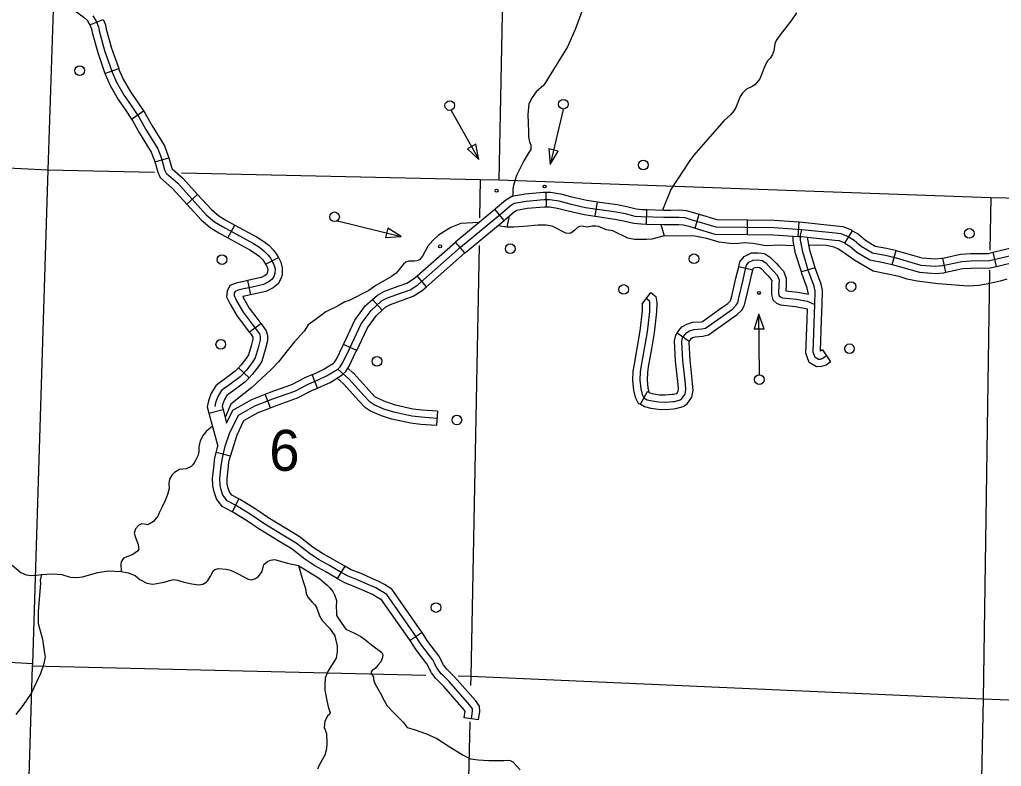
# Model space of a CAD drawing. Extents: x 653372 to 905732, y 627442 to 787275.
# Drawn here: x 845173 to 855275, y 698009 to 705694 of the extents above; entities that cross this region are included whole.
import ezdxf

# ---------------------------------------------------------------- set-up
doc = ezdxf.new("R2010")
doc.units = 0
for name, color, linetype in [('Level 32', 7, 'Continuous'), ('Level 35', 7, 'Continuous'), ('Level 4', 7, 'Continuous'), ('Level 45', 7, 'Continuous'), ('Level 5', 7, 'Continuous'), ('Level 56', 7, 'Continuous')]:
    doc.layers.add(name, color=color, linetype=linetype)

msp = doc.modelspace()

# ---------------------------------------------------------------- linework, layer by layer
at = {"layer": 'Level 32'}
for p, q in [((845895, 705639), (846034, 705694)), ((846051, 705141), (846192, 705190)), ((846324, 704671), (846447, 704755)), ((846564, 704232), (846707, 704273)), ((850593, 703769), (850591, 703918)), ((846894, 703796), (847004, 703896)), ((851096, 703672), (851118, 703819)), ((850158, 703628), (850063, 703743)), ((851623, 703590), (851628, 703740)), ((852124, 703548), (852167, 703691)), ((852662, 703483), (852664, 703633)), ((847315, 703449), (847386, 703580)), ((853183, 703464), (853193, 703613)), ((853665, 703395), (853743, 703522)), ((849755, 703293), (849657, 703405)), ((854153, 703174), (854194, 703318)), ((847704, 703176), (847836, 703247)), ((854703, 703094), (854671, 703240)), ((855224, 703155), (855189, 703301)), ((849361, 702946), (849262, 703058)), ((847517, 703008), (847550, 702862)), ((848902, 702703), (848803, 702814)), ((847536, 702478), (847656, 702568)), ((848641, 702288), (848506, 702351)), ((847426, 702111), (847534, 702008)), ((848239, 701903), (848182, 702041)), ((847753, 701700), (847699, 701839)), ((847121, 701644), (847266, 701683)), ((847343, 701200), (847196, 701240)), ((847429, 700763), (847361, 700629))]:
    msp.add_line(p, q, dxfattribs=at)
for points in [[(845523, 705933), (845683, 705830), (845837, 705717), (845868, 705688), (845890, 705651), (845895, 705639)], [(845895, 705639), (845911, 705599), (845918, 705562), (845976, 705356), (846051, 705141)], [(845926, 705735), (845957, 705685), (845983, 705620), (845991, 705580), (846047, 705378), (846126, 705154), (846171, 705050), (846250, 704912), (846320, 704810), (846403, 704688), (846471, 704565), (846595, 704363), (846628, 704277), (846642, 704229), (846664, 704150), (846680, 704115), (846800, 704010), (847094, 703687), (847179, 703614), (847259, 703564), (847581, 703389), (847643, 703350), (847687, 703316), (847732, 703271), (847758, 703235), (847780, 703193), (847789, 703173), (847801, 703131), (847800, 703080), (847788, 703052), (847773, 703023), (847742, 702998), (847681, 702969), (847564, 702942), (847463, 702919), (847421, 702911), (847391, 702898), (847381, 702879), (847379, 702856), (847406, 702800), (847472, 702683), (847546, 702589), (847608, 702506), (847641, 702459), (847649, 702433), (847649, 702398), (847629, 702316), (847596, 702212), (847574, 702176), (847510, 702091), (847441, 702018), (847322, 701930), (847276, 701897), (847249, 701876), (847212, 701817), (847189, 701750), (847180, 701712)], [(846034, 705694), (846055, 705641), (846063, 705597), (846119, 705401), (846192, 705190)], [(846051, 705141), (846056, 705127), (846104, 705016), (846187, 704872), (846258, 704768), (846324, 704671)], [(846192, 705190), (846195, 705181), (846238, 705083), (846314, 704951), (846382, 704852), (846447, 704755)], [(846447, 704755), (846466, 704727), (846536, 704602), (846662, 704397), (846699, 704301), (846707, 704273)], [(846324, 704671), (846339, 704649), (846407, 704527), (846528, 704330), (846558, 704253), (846564, 704232)], [(846564, 704232), (846570, 704209), (846594, 704125), (846618, 704070), (846747, 703956), (846894, 703796)], [(846707, 704273), (846714, 704249), (846734, 704176), (846741, 704160), (846852, 704063), (847004, 703896)], [(850063, 703743), (850071, 703750), (850175, 703838), (850236, 703876), (850376, 703901), (850564, 703918), (850591, 703918)], [(850591, 703918), (850635, 703919), (850739, 703901), (850854, 703871), (851009, 703835), (851118, 703819)], [(847004, 703896), (847146, 703740), (847223, 703675), (847296, 703629), (847386, 703580)], [(847289, 701306), (847334, 701434), (847424, 701623), (847594, 701718), (847778, 701790), (848003, 701871), (848148, 701946), (848245, 701986), (848332, 702027), (848447, 702098), (848471, 702121), (848499, 702164), (848567, 702306), (848688, 702562), (848789, 702702), (848898, 702799), (848957, 702832), (849104, 702883), (849190, 702915), (849271, 702966), (849711, 703354), (850120, 703693), (850219, 703778), (850263, 703805), (850385, 703827), (850567, 703843), (850630, 703844), (850723, 703828), (850836, 703798), (850995, 703762)], [(851118, 703819), (851323, 703790), (851420, 703771), (851518, 703747), (851578, 703741), (851628, 703740)], [(846894, 703796), (847042, 703633), (847134, 703554), (847221, 703500), (847315, 703449)], [(849657, 703405), (849663, 703410), (850063, 703743)], [(850158, 703628), (850168, 703636), (850263, 703717), (850290, 703734), (850395, 703753), (850571, 703768), (850593, 703769)], [(850593, 703769), (850624, 703769), (850707, 703755), (850818, 703726), (850982, 703688), (851096, 703672)], [(850995, 703762), (851311, 703716), (851404, 703698), (851505, 703673), (851573, 703667), (851801, 703660), (851876, 703661), (851960, 703662), (852019, 703657), (852081, 703638), (852337, 703563), (852934, 703554), (853223, 703536), (853568, 703499), (853623, 703493), (853698, 703463), (853760, 703424), (853832, 703362), (853950, 703293), (854078, 703269), (854168, 703248), (854445, 703168), (854597, 703158), (854673, 703164), (854867, 703206), (854961, 703213), (855152, 703215), (855433, 703282)], [(851628, 703740), (851802, 703735), (851875, 703735), (851962, 703737), (852033, 703731), (852102, 703710), (852167, 703691)], [(849755, 703293), (849760, 703297), (850158, 703628)], [(851096, 703672), (851298, 703642), (851388, 703625), (851493, 703600), (851568, 703592), (851623, 703590)], [(852167, 703691), (852348, 703637), (852664, 703633)], [(852664, 703633), (852937, 703629), (853193, 703613)], [(847386, 703580), (847618, 703454), (847686, 703412), (847737, 703372), (847790, 703319), (847821, 703274), (847836, 703247)], [(851623, 703590), (851800, 703585), (851877, 703586), (851957, 703587), (852005, 703583), (852059, 703567), (852124, 703548)], [(852124, 703548), (852325, 703488), (852662, 703483)], [(853193, 703613), (853230, 703610), (853576, 703573), (853642, 703566), (853732, 703530), (853743, 703522)], [(853743, 703522), (853805, 703485), (853876, 703423), (853976, 703364), (854093, 703342), (854187, 703320), (854194, 703318)], [(847315, 703449), (847543, 703325), (847600, 703289), (847638, 703260), (847675, 703223), (847694, 703195), (847704, 703176)], [(852662, 703483), (852931, 703480), (853183, 703464)], [(853183, 703464), (853217, 703462), (853560, 703425), (853605, 703420), (853664, 703396), (853665, 703395)], [(855189, 703301), (855418, 703355), (855465, 703364), (855505, 703377), (855609, 703427), (855672, 703457)], [(849262, 703058), (849657, 703405)], [(853665, 703395), (853716, 703364), (853789, 703301), (853923, 703222), (854063, 703196), (854149, 703175), (854153, 703174)], [(854194, 703318), (854458, 703242), (854596, 703233), (854662, 703238), (854671, 703240)], [(855224, 703155), (855449, 703209), (855503, 703219), (855560, 703239), (855673, 703292), (855737, 703322)], [(847836, 703247), (847848, 703226), (847860, 703198), (847876, 703141), (847874, 703064), (847856, 703020), (847832, 702975), (847782, 702934), (847706, 702898), (847581, 702869), (847486, 702847)], [(849361, 702946), (849755, 703293)], [(854671, 703240), (854856, 703280), (854958, 703288), (855143, 703289), (855189, 703301)], [(847704, 703176), (847713, 703160), (847719, 703147), (847726, 703122), (847725, 703096), (847721, 703084), (847714, 703072), (847701, 703061), (847657, 703040), (847547, 703015), (847452, 702993)], [(854153, 703174), (854432, 703094), (854597, 703083), (854683, 703090), (854703, 703094)], [(854703, 703094), (854877, 703132), (854965, 703138), (855161, 703140), (855224, 703155)], [(848803, 702814), (848854, 702860), (848927, 702900), (849079, 702954), (849157, 702983), (849226, 703026), (849262, 703058)], [(847452, 702993), (847447, 702992), (847400, 702983), (847337, 702957), (847308, 702900), (847302, 702842), (847340, 702765), (847410, 702641), (847487, 702543), (847536, 702478)], [(848902, 702703), (848941, 702738), (848988, 702764), (849130, 702813), (849223, 702848), (849316, 702906), (849361, 702946)], [(847486, 702847), (847478, 702846), (847468, 702844), (847473, 702834), (847534, 702724), (847605, 702635), (847656, 702568)], [(848506, 702351), (848623, 702600), (848733, 702752), (848803, 702814)], [(848641, 702288), (848752, 702524), (848845, 702651), (848902, 702703)], [(847656, 702568), (847669, 702550), (847709, 702492), (847723, 702444), (847724, 702389), (847701, 702296), (847664, 702181), (847636, 702134), (847567, 702043), (847534, 702008)], [(847536, 702478), (847548, 702463), (847573, 702427), (847574, 702422), (847574, 702406), (847557, 702336), (847528, 702243), (847512, 702218), (847453, 702140), (847426, 702111)], [(848182, 702041), (848215, 702054), (848296, 702092), (848401, 702158), (848414, 702170), (848434, 702201), (848499, 702338), (848506, 702351)], [(848239, 701903), (848275, 701918), (848368, 701961), (848493, 702039), (848529, 702073), (848564, 702128), (848634, 702274), (848641, 702288)], [(847426, 702111), (847391, 702075), (847278, 701990), (847231, 701957), (847192, 701927), (847145, 701849), (847118, 701771), (847103, 701711), (847121, 701644)], [(847534, 702008), (847490, 701962), (847366, 701869), (847320, 701837), (847305, 701825), (847280, 701785), (847261, 701729), (847257, 701713), (847266, 701683)], [(847699, 701839), (847752, 701860), (847973, 701940), (848117, 702014), (848182, 702041)], [(847753, 701700), (847805, 701720), (848033, 701802), (848180, 701879), (848239, 701903)], [(847303, 701542), (847367, 701676), (847562, 701786), (847699, 701839)], [(847410, 701420), (847481, 701569), (847626, 701651), (847753, 701700)], [(847121, 701644), (847212, 701305)], [(847266, 701683), (847303, 701542)], [(847327, 701139), (847330, 701156), (847410, 701420)], [(847179, 701157), (847182, 701183), (847212, 701305)], [(847395, 700696), (847307, 700741), (847264, 700799), (847246, 700854), (847235, 700904), (847232, 700971), (847244, 701073), (847256, 701169), (847289, 701306)], [(847361, 700629), (847257, 700682), (847197, 700764), (847174, 700835), (847160, 700895), (847157, 700974), (847170, 701082), (847179, 701157)], [(847429, 700763), (847357, 700799), (847331, 700834), (847318, 700874), (847309, 700914), (847307, 700969), (847318, 701064), (847327, 701139)]]:
    msp.add_lwpolyline(points, dxfattribs=at)
at = {"layer": 'Level 35'}
for points in [[(850980, 705832), (850891, 705593), (850811, 705413), (850568, 705019), (850487, 704950), (850448, 704892), (850412, 704829), (850401, 704717), (850408, 704542), (850408, 704488), (850418, 704437), (850432, 704407), (850433, 704357), (850406, 704318), (850362, 704240), (850286, 704089), (850260, 704011), (850251, 703974), (850247, 703942), (850247, 703905), (850243, 703877)], [(853167, 705764), (853109, 705677), (853000, 705538), (852958, 705480), (852945, 705445), (852934, 705372), (852919, 705334), (852897, 705299), (852872, 705273), (852844, 705227), (852791, 705084), (852741, 705028), (852717, 705009), (852654, 704980), (852607, 704935), (852586, 704902), (852542, 704791), (852523, 704756), (852490, 704717), (852418, 704651), (852112, 704301), (852070, 704245), (851875, 703945), (851787, 703735)], [(850209, 703671), (850186, 703560)], [(849898, 703606), (849713, 703595), (849609, 703556), (849484, 703477), (849426, 703420), (849373, 703362), (849319, 703260), (849287, 703223), (849263, 703211), (849235, 703207), (849179, 703210), (849147, 703199), (849124, 703178), (849047, 703086), (849000, 703052), (848838, 702958), (848766, 702908), (848565, 702804), (848518, 702789), (848443, 702745)], [(851621, 703430), (851499, 703430), (851430, 703446), (851277, 703520), (851212, 703531), (851128, 703565), (851103, 703570), (851063, 703568), (851020, 703557), (850952, 703568), (850935, 703565), (850912, 703556), (850887, 703528), (850845, 703495), (850828, 703493), (850794, 703497), (850661, 703564), (850632, 703572), (850590, 703578), (850508, 703580), (850361, 703566), (850258, 703559), (850186, 703560), (850092, 703573)], [(851772, 703585), (851805, 703469)], [(852569, 703392), (852504, 703388), (852371, 703403), (852243, 703441), (852121, 703465), (851805, 703469), (851679, 703434), (851623, 703430), (851621, 703430)], [(853144, 703365), (853058, 703368), (852992, 703372), (852852, 703366), (852718, 703389), (852630, 703397), (852569, 703392)], [(855332, 703023), (855261, 703002), (855138, 702974), (855042, 702959), (854935, 702952), (854625, 702974), (854409, 703001), (854306, 703024), (854223, 703051), (853956, 703107), (853766, 703216), (853664, 703289), (853600, 703333), (853554, 703352), (853471, 703370), (853381, 703373), (853295, 703369)], [(848443, 702745), (848324, 702688), (848213, 702606)], [(848213, 702606), (848143, 702552), (848101, 702488), (847999, 702375), (847925, 702284), (847837, 702172), (847762, 702092), (847561, 701910), (847479, 701844), (847346, 701736), (847288, 701599)], [(847157, 701511), (847094, 701455), (847062, 701417), (847032, 701360), (847018, 701297)], [(847018, 701297), (847016, 701246), (847006, 701206), (846985, 701164), (846969, 701132), (846954, 701114), (846939, 701096), (846887, 701070), (846817, 701065), (846766, 701035), (846739, 701005), (846716, 700964), (846709, 700922), (846710, 700870), (846696, 700806), (846673, 700751), (846639, 700681), (846608, 700619), (846594, 700583), (846577, 700562), (846549, 700528), (846493, 700496), (846459, 700501), (846431, 700504), (846395, 700489), (846364, 700454), (846353, 700408), (846366, 700365), (846393, 700293), (846397, 700265), (846401, 700244), (846384, 700224), (846363, 700207), (846339, 700189), (846240, 700153), (846218, 700114), (846213, 700091), (846217, 700015)], [(845095, 700080), (845184, 700006), (845239, 699981), (845295, 699972), (845346, 699976), (845397, 699984), (845509, 699991), (845606, 699983), (845692, 699956), (845761, 699954), (845819, 699960), (845976, 700006), (846084, 700022), (846217, 700015), (846290, 700001), (846363, 699974), (846411, 699933), (846483, 699893), (846539, 699883), (846563, 699889), (846660, 699905), (846714, 699923), (846755, 699931), (846799, 699924), (846867, 699905), (846946, 699887), (847016, 699879), (847059, 699883), (847092, 699906), (847109, 699922), (847138, 699968), (847153, 699999), (847166, 700022), (847181, 700034), (847219, 700044), (847297, 700038), (847342, 700028)], [(847342, 700028), (847382, 700013), (847427, 699988), (847523, 699937), (847559, 699930), (847601, 699941), (847631, 699962), (847667, 700016), (847687, 700087), (847705, 700104), (847725, 700119), (847753, 700133), (847797, 700138), (847930, 700102), (848044, 700076), (848158, 700004), (848258, 699944), (848336, 699875), (848365, 699848), (848397, 699809), (848412, 699776), (848433, 699716), (848431, 699648), (848433, 699598)], [(845397, 699984), (845384, 699927), (845387, 699892), (845362, 699605), (845365, 699481), (845407, 699320), (845429, 699174), (845435, 699134), (845420, 699054), (845386, 698965), (845294, 698767), (845207, 698635), (845135, 698544)], [(848044, 700076), (848085, 699934), (848113, 699841), (848122, 699790), (848139, 699752), (848178, 699701), (848211, 699672), (848231, 699637), (848257, 699558), (848287, 699509), (848360, 699431), (848418, 699352), (848439, 699248), (848441, 699191), (848429, 699124), (848348, 698993), (848317, 698921), (848315, 698843), (848314, 698795), (848335, 698688), (848350, 698609), (848368, 698562), (848363, 698543), (848344, 698532), (848315, 698474), (848307, 698409), (848331, 698349), (848335, 698249), (848332, 698189), (848314, 698124), (848258, 698027), (848237, 697980)], [(848433, 699598), (848435, 699561), (848488, 699480), (848531, 699420), (848620, 699380), (848683, 699346), (848737, 699308), (848792, 699260), (848901, 699180), (848911, 699162), (848907, 699130), (848888, 699086), (848862, 699055), (848830, 699018), (848800, 698997), (848790, 698982), (848791, 698967), (848813, 698926), (848813, 698903), (848828, 698862), (848882, 698765), (848923, 698686), (848955, 698631), (849015, 698568), (849121, 698463), (849159, 698409), (849231, 698389), (849360, 698343), (849466, 698295), (849583, 698222), (849737, 698123), (849814, 698087), (849892, 698077), (850000, 698068), (850081, 698068), (850154, 698071), (850191, 698073), (850221, 698069), (850249, 698056), (850325, 697975)]]:
    msp.add_lwpolyline(points, dxfattribs=at)
at = {"layer": 'Level 4'}
for points in [[(845521, 705902), (845462, 704147)], [(843745, 704234), (845462, 704147)], [(845462, 704147), (845304, 699066), (845303, 699040), (845143, 693813), (845142, 693774), (845015, 690266)], [(845462, 704147), (846562, 704123)], [(846837, 704117), (849913, 704049), (850104, 704045), (855165, 703865), (855326, 703859), (856133, 703838)]]:
    msp.add_lwpolyline(points, dxfattribs=at)
at = {"layer": 'Level 45'}
for p, q in [((852718, 703117), (852572, 703150)), ((853359, 703141), (853217, 703097)), ((851578, 702765), (851667, 702885)), ((852062, 702383), (851938, 702466)), ((853434, 702295), (853518, 702171)), ((851560, 701736), (851632, 701867)), ((849473, 701665), (849462, 701516)), ((848518, 700069), (848442, 699941)), ((849314, 699386), (849190, 699304)), ((849896, 698487), (849748, 698508))]:
    msp.add_line(p, q, dxfattribs=at)
for points in [[(853476, 702233), (853438, 702207), (853412, 702198), (853392, 702197), (853358, 702216), (853337, 702273), (853357, 702764), (853360, 702900), (853348, 702951), (853292, 703107), (853231, 703304), (853209, 703426), (853209, 703477), (853223, 703536)], [(853217, 703097), (853158, 703287), (853134, 703419), (853134, 703467)], [(853359, 703141), (853303, 703322), (853279, 703455)], [(851997, 702187), (851986, 702380), (851995, 702418), (852018, 702451), (852037, 702475), (852067, 702492), (852110, 702505), (852192, 702511), (852232, 702519), (852507, 702716), (852544, 702751), (852562, 702781), (852573, 702831), (852617, 703016), (852633, 703080), (852652, 703167), (852677, 703198), (852722, 703219), (852770, 703221), (852813, 703217), (852852, 703190), (852907, 703131), (852930, 703107), (852969, 703064), (852987, 703018), (852985, 702968), (852983, 702875), (852989, 702853), (853003, 702841), (853023, 702832), (853168, 702817), (853277, 702796), (853357, 702764)], [(852572, 703150), (852583, 703201), (852630, 703258), (852704, 703293), (852773, 703295), (852839, 703289), (852900, 703247), (852961, 703183), (852985, 703157), (853033, 703105), (853062, 703032), (853060, 702973)], [(852400, 702731), (852460, 702774), (852485, 702798), (852492, 702809), (852500, 702847), (852544, 703034), (852560, 703097), (852572, 703150)], [(852487, 702610), (852555, 702658), (852604, 702704), (852632, 702754), (852646, 702814), (852689, 702999), (852705, 703063), (852718, 703117)], [(852718, 703117), (852721, 703134), (852725, 703138), (852740, 703145), (852768, 703146), (852786, 703144), (852803, 703133), (852852, 703080), (852875, 703056), (852904, 703024), (852912, 703005), (852911, 702978)], [(853425, 702603), (853432, 702761), (853434, 702908), (853420, 702972), (853363, 703131), (853359, 703141)], [(853290, 702869), (853276, 702930), (853221, 703083), (853217, 703097)], [(852911, 702978), (852911, 702971), (852908, 702865), (852924, 702810), (852962, 702777), (853003, 702758), (853158, 702743), (853280, 702719)], [(853060, 702973), (853060, 702966), (853058, 702903), (853179, 702891), (853290, 702869)], [(851623, 702825), (851651, 702804), (851654, 702779), (851653, 702691), (851630, 702481), (851569, 702134), (851558, 702071), (851555, 701983), (851565, 701893), (851578, 701836), (851595, 701802), (851630, 701783), (851683, 701771), (851750, 701760), (851818, 701758), (851894, 701764), (851913, 701765), (851969, 701780), (851987, 701794), (852020, 701840), (852028, 701888), (852023, 701946), (851997, 702187)], [(851667, 702885), (851720, 702846), (851729, 702784), (851728, 702686), (851703, 702470), (851674, 702305)], [(851578, 702765), (851579, 702764), (851578, 702696), (851556, 702492), (851527, 702330)], [(851938, 702466), (851957, 702495), (851987, 702532), (852037, 702561), (852096, 702579), (852182, 702585), (852201, 702589), (852400, 702731)], [(853276, 702609), (853280, 702719)], [(852062, 702383), (852078, 702407), (852086, 702417), (852097, 702423), (852123, 702431), (852203, 702437), (852263, 702450), (852487, 702610)], [(853518, 702171), (853471, 702139), (853425, 702124), (853374, 702122), (853298, 702164), (853262, 702261), (853276, 702609)], [(853434, 702295), (853414, 702281), (853413, 702285), (853425, 702603)], [(851953, 701896), (851949, 701939), (851923, 702180), (851911, 702387), (851926, 702448), (851938, 702466)], [(851527, 702330), (851495, 702147), (851484, 702078), (851480, 701980), (851491, 701880), (851507, 701810), (851539, 701748), (851560, 701736)], [(851674, 702305), (851642, 702122), (851633, 702063), (851629, 701985), (851638, 701906), (851649, 701862), (851652, 701856), (851632, 701867)], [(852101, 701910), (852097, 701954), (852072, 702193), (852061, 702372), (852065, 702387), (852062, 702383)], [(848602, 702060), (848550, 702106)], [(848502, 701949), (848439, 702005)], [(849467, 701590), (849307, 701602), (849208, 701613), (849023, 701655), (848921, 701686), (848820, 701731), (848780, 701756), (848716, 701825), (848563, 701995), (848447, 702098)], [(848972, 701749), (848948, 701756), (848855, 701798), (848828, 701814), (848771, 701876), (848615, 702048), (848602, 702060)], [(848929, 701606), (848895, 701616), (848784, 701665), (848732, 701698), (848661, 701774), (848510, 701942), (848502, 701949)], [(851560, 701736), (851603, 701713), (851669, 701697), (851742, 701685), (851820, 701683), (851899, 701690), (851924, 701691), (852002, 701712), (852041, 701741), (852091, 701810), (852104, 701885), (852101, 701910)], [(851632, 701867), (851657, 701854), (851698, 701844), (851757, 701834), (851816, 701833), (851889, 701839), (851901, 701839), (851934, 701848), (851949, 701869), (851953, 701891), (851953, 701896)], [(849473, 701665), (849314, 701676), (849220, 701687), (849042, 701728), (848972, 701749)], [(849462, 701516), (849300, 701527), (849195, 701540), (849003, 701583), (848929, 701606)], [(849822, 698497), (849834, 698576), (849832, 698602), (849804, 698639), (849593, 698881), (849526, 698947), (849512, 698963), (849473, 699013), (849450, 699054), (849443, 699070), (849425, 699106), (849313, 699252), (849227, 699382), (848951, 699777), (848888, 699816), (848837, 699846), (848724, 699894), (848658, 699924), (848552, 699965), (848481, 700004), (848362, 700075), (848249, 700137), (848152, 700202), (848018, 700306), (847880, 700389), (847685, 700508), (847557, 700597), (847395, 700696)], [(847638, 700632), (847598, 700660), (847434, 700760)], [(847552, 700509), (847517, 700534), (847356, 700632)], [(848084, 700349), (848060, 700367), (847918, 700453), (847726, 700571), (847638, 700632)], [(847993, 700230), (847976, 700244), (847841, 700326), (847644, 700446), (847552, 700509)], [(848518, 700069), (848399, 700139), (848288, 700201), (848195, 700263), (848084, 700349)], [(848442, 699941), (848324, 700010), (848210, 700074), (848108, 700142), (847993, 700230)], [(849013, 699819), (849004, 699832), (848926, 699880), (848870, 699913), (848754, 699962), (848687, 699993), (848584, 700033), (848518, 700069), (848518, 700069)], [(848899, 699721), (848849, 699752), (848803, 699779), (848693, 699826), (848629, 699855), (848520, 699897), (848444, 699939), (848442, 699941)], [(849314, 699386), (849289, 699424), (849013, 699819)], [(849190, 699304), (849166, 699340), (848890, 699733)], [(849608, 698972), (849580, 698998), (849570, 699010), (849535, 699054), (849518, 699086), (849511, 699102), (849488, 699146), (849374, 699296), (849314, 699386)], [(849503, 698865), (849472, 698896), (849455, 698915), (849411, 698971), (849382, 699022), (849376, 699039), (849362, 699065), (849252, 699209), (849190, 699304)], [(849896, 698487), (849909, 698573), (849905, 698629), (849863, 698686), (849648, 698932), (849608, 698972)], [(849748, 698508), (849758, 698576), (849746, 698592), (849539, 698830), (849503, 698865)]]:
    msp.add_lwpolyline(points, dxfattribs=at)
at = {"layer": 'Level 5'}
for points in [[(850210, 709324), (850104, 704045)], [(849913, 704049), (849906, 703656)], [(855165, 703865), (855157, 703323)], [(849900, 703368), (849815, 698934)], [(855154, 703117), (855087, 698701)], [(845304, 699066), (840635, 699334)], [(849352, 698945), (845303, 699040)], [(849815, 698934), (849684, 698937)], [(849815, 698934), (849813, 698840)], [(855087, 698701), (849815, 698934)], [(855087, 698701), (854979, 693465)], [(860318, 698544), (855613, 698681), (855087, 698701)], [(849805, 698467), (849695, 693812)]]:
    msp.add_lwpolyline(points, dxfattribs=at)
at = {"layer": 'Level 56'}
for points in [[(849615, 704760), (849898, 704255)], [(850766, 704771), (850631, 704205)], [(848444, 703625), (849098, 703463)], [(852785, 702041), (852781, 702664)]]:
    msp.add_lwpolyline(points, dxfattribs=at)
for points in [[(849868, 704413), (849780, 704363), (849898, 704255)], [(850715, 704342), (850617, 704365), (850631, 704205)], [(848962, 703549), (848938, 703451), (849098, 703463)], [(852731, 702511), (852833, 702512), (852781, 702664)]]:
    msp.add_lwpolyline(points, close=True, dxfattribs=at)
for centre, radius in [((845790, 705169), 49.8), ((849599, 704810), 49.8), ((850768, 704824), 49.8), ((851591, 704199), 49.8), ((850081, 703934), 14.9), ((850575, 703977), 14.9), ((848413, 703665), 49.8), ((854945, 703494), 49.8), ((849499, 703361), 14.9), ((850221, 703337), 49.8), ((847256, 703225), 49.8), ((852112, 703233), 49.8), ((851389, 702917), 49.8), ((853729, 702947), 49.8), ((852780, 702882), 14.9), ((847243, 702352), 49.8), ((853712, 702307), 49.8), ((848851, 702178), 49.8), ((852784, 701990), 49.8), ((849672, 701575), 49.8), ((849457, 699644), 49.8)]:
    msp.add_circle(centre, radius, dxfattribs=at)

# ---------------------------------------------------------------- texts
at = {"layer": 'Level 5'}
msp.add_text('6', height=421, rotation=358.3518, dxfattribs=at).set_placement((847736, 701056))

doc.saveas('drawing.dxf')
